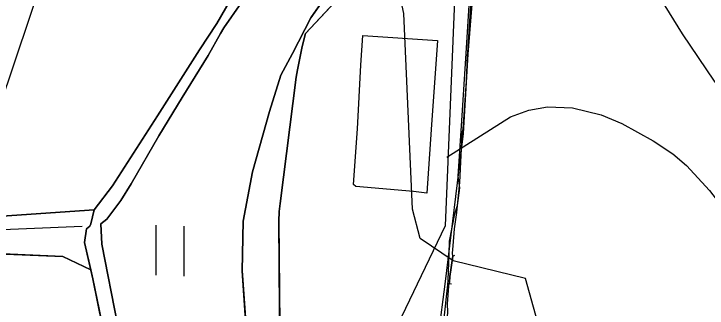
# Model space of a CAD drawing. Extents: x -662620 to -656370, y -1067090 to -1062990.
# Drawn here: x -657930.4 to -657625.9, y -1064842.1 to -1064713 of the extents above; entities that cross this region are included whole.
import ezdxf

# ---------------------------------------------------------------- set-up
doc = ezdxf.new("R2010")
doc.units = 0
for name, color, linetype in [('ELEK__VEDENÍ_VVN_-_NADZEMNÍ', 7, 'Continuous'), ('OBVOD_PÚ', 7, 'Continuous'), ('ORNÁ_PŮDA_-_STÁVAJÍCÍ', 7, 'Continuous'), ('ORNÁ_PŮDA_-_ZNAČKA', 7, 'Continuous'), ('OSTATNÍ_PLOCHA_-_STÁVAJÍCÍ', 7, 'Continuous'), ('PLYNOVOD_-_STL', 7, 'Continuous'), ('SDELOVACÍ_VEDENÍ_-_PODZEMNÍ', 7, 'Continuous'), ('SILNICE_II__TŘÍDY_A_III__TŘÍDY', 7, 'Continuous'), ('Trvalý_trávní_porost_-_stávající', 7, 'Continuous'), ('VODNÍ_NÁDRŽ_-_STÁVAJÍCÍ', 7, 'Continuous'), ('VODNÍ_PLOCHA_-_STÁVAJÍCÍ', 7, 'Continuous'), ('VODNÍ_TOK', 7, 'Continuous'), ('VRSTEVNICE_ZÁKLADNÍ', 7, 'Continuous')]:
    doc.layers.add(name, color=color, linetype=linetype)

msp = doc.modelspace()

# ---------------------------------------------------------------- linework, layer by layer
at = {"layer": 'ELEK__VEDENÍ_VVN_-_NADZEMNÍ'}
for points in [[(-657909.7, -1064673.51), (-657957.27, -1064814.83)], [(-657753.89, -1064988.2), (-657756.35, -1064968.71), (-657749.29, -1064895.67), (-657740.91, -1064831.66), (-657732.94, -1064765.57), (-657730.83, -1064730.67), (-657728.07, -1064696.03), (-657724.44, -1064676.85)]]:
    msp.add_lwpolyline(points, dxfattribs=at)
at = {"layer": 'OBVOD_PÚ'}
for points in [[(-657802.29, -1064721.59), (-657782.34, -1064700.26)], [(-657803.73, -1064727.35), (-657802.29, -1064721.59)], [(-657805.86, -1064737.52), (-657803.73, -1064727.35)], [(-657806.37, -1064740.74), (-657805.86, -1064737.52)], [(-657813.41, -1064796.24), (-657806.37, -1064740.74)], [(-657813.9, -1064799.79), (-657813.41, -1064796.24)], [(-657813.98, -1064804.03), (-657813.9, -1064799.79)], [(-657813.38, -1064881.72), (-657813.98, -1064804.03)]]:
    msp.add_lwpolyline(points, dxfattribs=at)
at = {"layer": 'ORNÁ_PŮDA_-_STÁVAJÍCÍ'}
for p, q in [((-657832.04, -1064701.09), (-657841.24, -1064717.22)), ((-657841.24, -1064717.22), (-657848.93, -1064728.75)), ((-657848.93, -1064728.75), (-657867.25, -1064757.83)), ((-657867.25, -1064757.83), (-657887.14, -1064788.45)), ((-657887.14, -1064788.45), (-657895.13, -1064799.02)), ((-657895.13, -1064799.02), (-657935.53, -1064801.78)), ((-657938.73, -1064818.23), (-657908.81, -1064819.43)), ((-657908.81, -1064819.43), (-657896.6, -1064825.32)), ((-657896.6, -1064825.32), (-657895.65, -1064829.34)), ((-657895.65, -1064829.34), (-657888.99, -1064861.82))]:
    msp.add_line(p, q, dxfattribs=at)
for points in [[(-657852.26, -1064499.89), (-657833.79, -1064528.72), (-657824.95, -1064542.46), (-657804.46, -1064572.63), (-657795.38, -1064585.81), (-657785.42, -1064600.32), (-657780.4, -1064612.1), (-657781.44, -1064621.34), (-657785.62, -1064628.2), (-657803.67, -1064656.12), (-657819.51, -1064680.3), (-657832.04, -1064701.09), (-657841.24, -1064717.22), (-657848.93, -1064728.75), (-657867.25, -1064757.83), (-657887.14, -1064788.45), (-657895.13, -1064799.02), (-657935.53, -1064801.78)], [(-657938.73, -1064818.23), (-657908.81, -1064819.43), (-657896.6, -1064825.32), (-657895.65, -1064829.34), (-657888.99, -1064861.82), (-657881.56, -1064896.98), (-657879.48, -1064905.12), (-657878.99, -1064907.81), (-657902.83, -1064913.69), (-657926.33, -1064919.93), (-657952.17, -1064927.34)]]:
    msp.add_lwpolyline(points, dxfattribs=at)
at = {"layer": 'ORNÁ_PŮDA_-_ZNAČKA'}
for points in [[(-657868.06, -1064805.69), (-657868.06, -1064827.62)], [(-657855.74, -1064806.2), (-657855.74, -1064828.13)]]:
    msp.add_lwpolyline(points, dxfattribs=at)
at = {"layer": 'OSTATNÍ_PLOCHA_-_STÁVAJÍCÍ'}
for p, q in [((-657782.34, -1064700.26), (-657802.29, -1064721.59)), ((-657782.34, -1064700.26), (-657802.29, -1064721.59)), ((-657799.98, -1064714.79), (-657790.86, -1064701.63)), ((-657799.98, -1064714.79), (-657790.86, -1064701.63)), ((-657808.08, -1064730.41), (-657799.98, -1064714.79)), ((-657808.08, -1064730.41), (-657799.98, -1064714.79)), ((-657802.29, -1064721.59), (-657803.73, -1064727.35)), ((-657802.29, -1064721.59), (-657803.73, -1064727.35)), ((-657803.73, -1064727.35), (-657805.86, -1064737.52)), ((-657803.73, -1064727.35), (-657805.86, -1064737.52)), ((-657813.14, -1064739.9), (-657808.08, -1064730.41)), ((-657813.14, -1064739.9), (-657808.08, -1064730.41)), ((-657818.08, -1064755.89), (-657813.14, -1064739.9)), ((-657818.08, -1064755.89), (-657813.14, -1064739.9)), ((-657805.86, -1064737.52), (-657806.37, -1064740.74)), ((-657805.86, -1064737.52), (-657806.37, -1064740.74)), ((-657806.37, -1064740.74), (-657813.41, -1064796.24)), ((-657806.37, -1064740.74), (-657813.41, -1064796.24)), ((-657825.63, -1064782.33), (-657818.08, -1064755.89)), ((-657825.63, -1064782.33), (-657818.08, -1064755.89)), ((-657829.65, -1064804.03), (-657825.63, -1064782.33)), ((-657829.65, -1064804.03), (-657825.63, -1064782.33)), ((-657813.41, -1064796.24), (-657813.9, -1064799.79)), ((-657813.41, -1064796.24), (-657813.9, -1064799.79)), ((-657935.53, -1064801.78), (-657895.13, -1064799.02)), ((-657935.53, -1064801.78), (-657895.13, -1064799.02)), ((-657895.13, -1064799.02), (-657896.56, -1064805.18)), ((-657895.13, -1064799.02), (-657896.56, -1064805.18)), ((-657813.9, -1064799.79), (-657813.98, -1064804.03)), ((-657813.9, -1064799.79), (-657813.98, -1064804.03)), ((-657830.11, -1064825.78), (-657829.65, -1064804.03)), ((-657830.11, -1064825.78), (-657829.65, -1064804.03)), ((-657813.98, -1064804.03), (-657813.38, -1064881.72)), ((-657813.98, -1064804.03), (-657813.38, -1064881.72)), ((-657897.02, -1064806.1), (-657898.43, -1064807.32)), ((-657897.02, -1064806.1), (-657898.43, -1064807.32)), ((-657896.56, -1064805.18), (-657897.02, -1064806.1)), ((-657896.56, -1064805.18), (-657897.02, -1064806.1)), ((-657898.43, -1064807.32), (-657899.42, -1064813.33)), ((-657898.43, -1064807.32), (-657899.42, -1064813.33)), ((-657899.42, -1064813.33), (-657896.6, -1064825.32)), ((-657899.42, -1064813.33), (-657896.6, -1064825.32)), ((-657908.81, -1064819.43), (-657938.73, -1064818.23)), ((-657908.81, -1064819.43), (-657938.73, -1064818.23)), ((-657896.6, -1064825.32), (-657908.81, -1064819.43)), ((-657896.6, -1064825.32), (-657908.81, -1064819.43)), ((-657827.82, -1064858.4), (-657830.11, -1064825.78)), ((-657827.82, -1064858.4), (-657830.11, -1064825.78))]:
    msp.add_line(p, q, dxfattribs=at)
for points in [[(-657782.34, -1064700.26), (-657802.29, -1064721.59), (-657803.73, -1064727.35), (-657805.86, -1064737.52), (-657806.37, -1064740.74), (-657813.41, -1064796.24), (-657813.9, -1064799.79), (-657813.98, -1064804.03), (-657813.38, -1064881.72)], [(-657782.34, -1064700.26), (-657802.29, -1064721.59), (-657803.73, -1064727.35), (-657805.86, -1064737.52), (-657806.37, -1064740.74), (-657813.41, -1064796.24), (-657813.9, -1064799.79), (-657813.98, -1064804.03), (-657813.38, -1064881.72)], [(-657827.82, -1064858.4), (-657830.11, -1064825.78), (-657829.65, -1064804.03), (-657825.63, -1064782.33), (-657818.08, -1064755.89), (-657813.14, -1064739.9), (-657808.08, -1064730.41), (-657799.98, -1064714.79), (-657790.86, -1064701.63)], [(-657827.82, -1064858.4), (-657830.11, -1064825.78), (-657829.65, -1064804.03), (-657825.63, -1064782.33), (-657818.08, -1064755.89), (-657813.14, -1064739.9), (-657808.08, -1064730.41), (-657799.98, -1064714.79), (-657790.86, -1064701.63)], [(-657935.53, -1064801.78), (-657895.13, -1064799.02), (-657896.56, -1064805.18), (-657897.02, -1064806.1), (-657898.43, -1064807.32), (-657899.42, -1064813.33), (-657896.6, -1064825.32), (-657908.81, -1064819.43), (-657938.73, -1064818.23)], [(-657935.53, -1064801.78), (-657895.13, -1064799.02), (-657896.56, -1064805.18), (-657897.02, -1064806.1), (-657898.43, -1064807.32), (-657899.42, -1064813.33), (-657896.6, -1064825.32), (-657908.81, -1064819.43), (-657938.73, -1064818.23)]]:
    msp.add_lwpolyline(points, dxfattribs=at)
at = {"layer": 'PLYNOVOD_-_STL'}
msp.add_lwpolyline([(-657741.5, -1064847.78), (-657739.74, -1064831.9), (-657739.65, -1064829.8), (-657739.18, -1064818.31), (-657739.13, -1064812.81), (-657736.79, -1064800.7), (-657735.59, -1064797.08), (-657734.48, -1064789.29), (-657735.31, -1064784.29), (-657733.77, -1064762.13), (-657731.92, -1064732.6), (-657730.34, -1064706.91), (-657729.1, -1064693.19), (-657726.87, -1064679.36), (-657724.01, -1064665.6), (-657722.73, -1064650.67), (-657722.32, -1064635.98), (-657721.67, -1064626.75), (-657721.58, -1064625.19), (-657721.48, -1064623.64), (-657716.15, -1064623.96), (-657715.08, -1064624.03), (-657714.72, -1064624.05), (-657714.26, -1064616.53)], dxfattribs=at)
at = {"layer": 'SDELOVACÍ_VEDENÍ_-_PODZEMNÍ'}
for points in [[(-657737.63, -1064819.36), (-657737.74, -1064817.98), (-657737.52, -1064814.8), (-657736.87, -1064807.4), (-657735.8, -1064800.2), (-657735.74, -1064798.59), (-657734.59, -1064787.03), (-657733.43, -1064766.1), (-657733.3, -1064764.62), (-657733.05, -1064763.64), (-657731.65, -1064742.55), (-657731.16, -1064731.38), (-657731.06, -1064729.91), (-657729.95, -1064714.05), (-657729.48, -1064707.01)], [(-657737.63, -1064819.36), (-657737.74, -1064817.98), (-657737.52, -1064814.8), (-657736.87, -1064807.4), (-657735.8, -1064800.2), (-657735.74, -1064798.59), (-657734.59, -1064787.03), (-657733.43, -1064766.1), (-657733.3, -1064764.62), (-657733.05, -1064763.64), (-657731.65, -1064742.55), (-657731.16, -1064731.38), (-657731.06, -1064729.91), (-657729.95, -1064714.05), (-657729.48, -1064707.01)], [(-657737.63, -1064819.36), (-657737.74, -1064817.98), (-657737.52, -1064814.8), (-657736.87, -1064807.4), (-657735.8, -1064800.2), (-657735.74, -1064798.59), (-657734.59, -1064787.03), (-657733.43, -1064766.1), (-657733.3, -1064764.62), (-657733.05, -1064763.64), (-657731.65, -1064742.55), (-657731.16, -1064731.38), (-657731.06, -1064729.91), (-657729.95, -1064714.05), (-657729.48, -1064707.01)], [(-657737.63, -1064819.36), (-657737.74, -1064817.98), (-657737.52, -1064814.8), (-657736.87, -1064807.4), (-657735.8, -1064800.2), (-657735.74, -1064798.59), (-657734.59, -1064787.03), (-657733.43, -1064766.1), (-657733.3, -1064764.62), (-657733.05, -1064763.64), (-657731.65, -1064742.55), (-657731.16, -1064731.38), (-657731.06, -1064729.91), (-657729.95, -1064714.05), (-657729.48, -1064707.01)], [(-657731.16, -1064731.38), (-657731.06, -1064729.91)], [(-657731.16, -1064731.38), (-657731.06, -1064729.91)], [(-657733.43, -1064766.1), (-657733.3, -1064764.62)], [(-657733.43, -1064766.1), (-657733.3, -1064764.62)], [(-657737.52, -1064814.8), (-657736.87, -1064807.4), (-657735.8, -1064800.2)], [(-657737.52, -1064814.8), (-657736.87, -1064807.4), (-657735.8, -1064800.2)], [(-657735.8, -1064800.2), (-657735.74, -1064798.59)], [(-657735.8, -1064800.2), (-657735.74, -1064798.59)], [(-657739.17, -1064831.31), (-657739.1, -1064830.9), (-657738.92, -1064828.23), (-657737.63, -1064819.36)], [(-657739.17, -1064831.31), (-657739.1, -1064830.9), (-657738.92, -1064828.23), (-657737.63, -1064819.36)], [(-657737.63, -1064819.36), (-657738.92, -1064828.23), (-657739.1, -1064830.9)], [(-657737.63, -1064819.36), (-657738.92, -1064828.23), (-657739.1, -1064830.9)], [(-657737.63, -1064819.36), (-657736.65, -1064818.95)], [(-657737.63, -1064819.36), (-657736.65, -1064818.95)], [(-657741.76, -1064858.42), (-657740.55, -1064857.27), (-657740.45, -1064851.58), (-657739.83, -1064843.97), (-657739.93, -1064840.26), (-657739.35, -1064832.44), (-657739.17, -1064831.31)], [(-657741.76, -1064858.42), (-657740.55, -1064857.27), (-657740.45, -1064851.58), (-657739.83, -1064843.97), (-657739.93, -1064840.26), (-657739.35, -1064832.44), (-657739.17, -1064831.31)], [(-657739.17, -1064831.31), (-657738.19, -1064831.47)], [(-657739.17, -1064831.31), (-657738.19, -1064831.47)]]:
    msp.add_lwpolyline(points, dxfattribs=at)
at = {"layer": 'SILNICE_II__TŘÍDY_A_III__TŘÍDY'}
msp.add_lwpolyline([(-658555.07, -1063074.05), (-658540.5, -1063108.4), (-658397.92, -1063563.2), (-658298.44, -1064021.1), (-658133.44, -1064101.46), (-658076.09, -1064145.83), (-658032.54, -1064204.21), (-657875.16, -1064438.43), (-657747.41, -1064633.76), (-657735.37, -1064671.72), (-657740.93, -1064805.95), (-657767.12, -1064860.62), (-657773.05, -1064962.28), (-657761.64, -1065052.54)], dxfattribs=at)
at = {"layer": 'Trvalý_trávní_porost_-_stávající'}
for p, q in [((-657790.86, -1064701.63), (-657799.98, -1064714.79)), ((-657838.23, -1064719.11), (-657830.35, -1064707.99)), ((-657799.98, -1064714.79), (-657808.08, -1064730.41)), ((-657845.05, -1064731.26), (-657839.57, -1064721.66)), ((-657839.57, -1064721.66), (-657838.23, -1064719.11)), ((-657808.08, -1064730.41), (-657813.14, -1064739.9)), ((-657856.46, -1064749.74), (-657845.05, -1064731.26)), ((-657813.14, -1064739.9), (-657818.08, -1064755.89)), ((-657866.69, -1064766.55), (-657856.46, -1064749.74)), ((-657818.08, -1064755.89), (-657825.63, -1064782.33)), ((-657878.93, -1064787.55), (-657866.69, -1064766.55)), ((-657825.63, -1064782.33), (-657829.65, -1064804.03)), ((-657883.41, -1064794.94), (-657878.93, -1064787.55)), ((-657889.62, -1064803.1), (-657883.41, -1064794.94)), ((-657892.12, -1064805.1), (-657889.62, -1064803.1)), ((-657829.65, -1064804.03), (-657830.11, -1064825.78)), ((-657891.79, -1064814.07), (-657892.12, -1064805.1)), ((-657884.81, -1064849.12), (-657891.79, -1064814.07)), ((-657830.11, -1064825.78), (-657827.82, -1064858.4))]:
    msp.add_line(p, q, dxfattribs=at)
for points in [[(-657790.86, -1064701.63), (-657799.98, -1064714.79), (-657808.08, -1064730.41), (-657813.14, -1064739.9), (-657818.08, -1064755.89), (-657825.63, -1064782.33), (-657829.65, -1064804.03), (-657830.11, -1064825.78), (-657827.82, -1064858.4)], [(-657884.81, -1064849.12), (-657891.79, -1064814.07), (-657892.12, -1064805.1), (-657889.62, -1064803.1), (-657883.41, -1064794.94), (-657878.93, -1064787.55), (-657866.69, -1064766.55), (-657856.46, -1064749.74), (-657845.05, -1064731.26), (-657839.57, -1064721.66), (-657838.23, -1064719.11), (-657830.35, -1064707.99)]]:
    msp.add_lwpolyline(points, dxfattribs=at)
at = {"layer": 'VODNÍ_NÁDRŽ_-_STÁVAJÍCÍ'}
for p, q in [((-657777.98, -1064735.51), (-657777.12, -1064722.45)), ((-657777.12, -1064722.45), (-657744.35, -1064724.66)), ((-657744.35, -1064724.66), (-657747.05, -1064763.71)), ((-657779.48, -1064763.43), (-657777.98, -1064735.51)), ((-657781.2, -1064787.87), (-657779.48, -1064763.43)), ((-657747.05, -1064763.71), (-657749.06, -1064791.76)), ((-657780.2, -1064788.73), (-657781.2, -1064787.87)), ((-657754.94, -1064791.02), (-657780.2, -1064788.73)), ((-657749.06, -1064791.76), (-657754.94, -1064791.02))]:
    msp.add_line(p, q, dxfattribs=at)
msp.add_lwpolyline([(-657747.05, -1064763.71), (-657749.06, -1064791.76), (-657754.94, -1064791.02), (-657780.2, -1064788.73), (-657781.2, -1064787.87), (-657779.48, -1064763.43), (-657777.98, -1064735.51), (-657777.12, -1064722.45), (-657744.35, -1064724.66)], close=True, dxfattribs=at)
at = {"layer": 'VODNÍ_PLOCHA_-_STÁVAJÍCÍ'}
for p, q in [((-657841.24, -1064717.22), (-657832.04, -1064701.09)), ((-657830.35, -1064707.99), (-657838.23, -1064719.11)), ((-657848.93, -1064728.75), (-657841.24, -1064717.22)), ((-657839.57, -1064721.66), (-657845.05, -1064731.26)), ((-657838.23, -1064719.11), (-657839.57, -1064721.66)), ((-657867.25, -1064757.83), (-657848.93, -1064728.75)), ((-657845.05, -1064731.26), (-657856.46, -1064749.74)), ((-657856.46, -1064749.74), (-657866.69, -1064766.55)), ((-657887.14, -1064788.45), (-657867.25, -1064757.83)), ((-657866.69, -1064766.55), (-657878.93, -1064787.55)), ((-657895.13, -1064799.02), (-657887.14, -1064788.45)), ((-657878.93, -1064787.55), (-657883.41, -1064794.94)), ((-657883.41, -1064794.94), (-657889.62, -1064803.1)), ((-657896.56, -1064805.18), (-657895.13, -1064799.02)), ((-657889.62, -1064803.1), (-657892.12, -1064805.1)), ((-657898.43, -1064807.32), (-657897.02, -1064806.1)), ((-657897.02, -1064806.1), (-657896.56, -1064805.18)), ((-657892.12, -1064805.1), (-657891.79, -1064814.07)), ((-657899.42, -1064813.33), (-657898.43, -1064807.32)), ((-657895.65, -1064829.34), (-657899.42, -1064813.33)), ((-657891.79, -1064814.07), (-657884.81, -1064849.12)), ((-657888.99, -1064861.82), (-657895.65, -1064829.34))]:
    msp.add_line(p, q, dxfattribs=at)
for points in [[(-657888.99, -1064861.82), (-657895.65, -1064829.34), (-657899.42, -1064813.33), (-657898.43, -1064807.32), (-657897.02, -1064806.1), (-657896.56, -1064805.18), (-657895.13, -1064799.02), (-657887.14, -1064788.45), (-657867.25, -1064757.83), (-657848.93, -1064728.75), (-657841.24, -1064717.22), (-657832.04, -1064701.09), (-657819.51, -1064680.3), (-657803.67, -1064656.12), (-657785.62, -1064628.2), (-657781.44, -1064621.34), (-657780.4, -1064612.1), (-657785.42, -1064600.32), (-657795.38, -1064585.81), (-657804.46, -1064572.63), (-657824.95, -1064542.46), (-657833.79, -1064528.72), (-657852.26, -1064499.89)], [(-657841.8, -1064504), (-657821.4, -1064537.8), (-657793.7, -1064579.1), (-657771.23, -1064613.57), (-657773.19, -1064616.67), (-657776.48, -1064622.96), (-657778.64, -1064626.64), (-657788.84, -1064643.39), (-657796.26, -1064655.93), (-657803.31, -1064667.25), (-657830.35, -1064707.99), (-657838.23, -1064719.11), (-657839.57, -1064721.66), (-657845.05, -1064731.26), (-657856.46, -1064749.74), (-657866.69, -1064766.55), (-657878.93, -1064787.55), (-657883.41, -1064794.94), (-657889.62, -1064803.1), (-657892.12, -1064805.1), (-657891.79, -1064814.07), (-657884.81, -1064849.12)]]:
    msp.add_lwpolyline(points, dxfattribs=at)
at = {"layer": 'VODNÍ_TOK'}
for points in [[(-657527.08, -1064995.16), (-657631.08, -1064884.35), (-657653.87, -1064867.57), (-657686.07, -1064868.88), (-657695.91, -1064864.17), (-657705.67, -1064829.18), (-657737.38, -1064821.4), (-657751.91, -1064811.56), (-657755.33, -1064798.73), (-657759.11, -1064712.83), (-657762.9, -1064695.08)], [(-658119.08, -1064808.55), (-658092.84, -1064812.35), (-658019.31, -1064811.07), (-657900.38, -1064806.1)]]:
    msp.add_lwpolyline(points, dxfattribs=at)
at = {"layer": 'VRSTEVNICE_ZÁKLADNÍ'}
for points in [[(-657583.54, -1064789.64), (-657601.02, -1064767.01), (-657616.17, -1064750.57), (-657622.74, -1064742.57), (-657636.75, -1064721.84), (-657656.9, -1064688.97), (-657661.48, -1064683.25), (-657670.34, -1064674.67), (-657679.34, -1064667.1), (-657689.21, -1064660.24), (-657697.5, -1064655.38), (-657706.21, -1064652.09), (-657713.07, -1064650.37), (-657722.22, -1064649.52), (-657727.94, -1064649.95), (-657734.09, -1064651.52)], [(-657583.54, -1064789.64), (-657601.02, -1064767.01), (-657616.17, -1064750.57), (-657622.74, -1064742.57), (-657636.75, -1064721.84), (-657656.9, -1064688.97), (-657661.48, -1064683.25), (-657670.34, -1064674.67), (-657679.34, -1064667.1), (-657689.21, -1064660.24), (-657697.5, -1064655.38), (-657706.21, -1064652.09), (-657713.07, -1064650.37), (-657722.22, -1064649.52), (-657727.94, -1064649.95), (-657734.09, -1064651.52)], [(-657740.26, -1064775.93), (-657712.22, -1064758.15), (-657704.21, -1064755.29), (-657696.07, -1064753.86), (-657685.06, -1064754.29), (-657672.48, -1064757.29), (-657663.33, -1064761.15), (-657649.61, -1064768.72), (-657641.04, -1064774.44), (-657635.03, -1064779.59), (-657624.88, -1064790.59), (-657614.17, -1064804.46), (-657603.16, -1064821.04), (-657575.86, -1064869.06), (-657564, -1064886.07)], [(-657740.26, -1064775.93), (-657712.22, -1064758.15), (-657704.21, -1064755.29), (-657696.07, -1064753.86), (-657685.06, -1064754.29), (-657672.48, -1064757.29), (-657663.33, -1064761.15), (-657649.61, -1064768.72), (-657641.04, -1064774.44), (-657635.03, -1064779.59), (-657624.88, -1064790.59), (-657614.17, -1064804.46), (-657603.16, -1064821.04), (-657575.86, -1064869.06), (-657564, -1064886.07)]]:
    msp.add_lwpolyline(points, dxfattribs=at)

doc.saveas('drawing.dxf')
